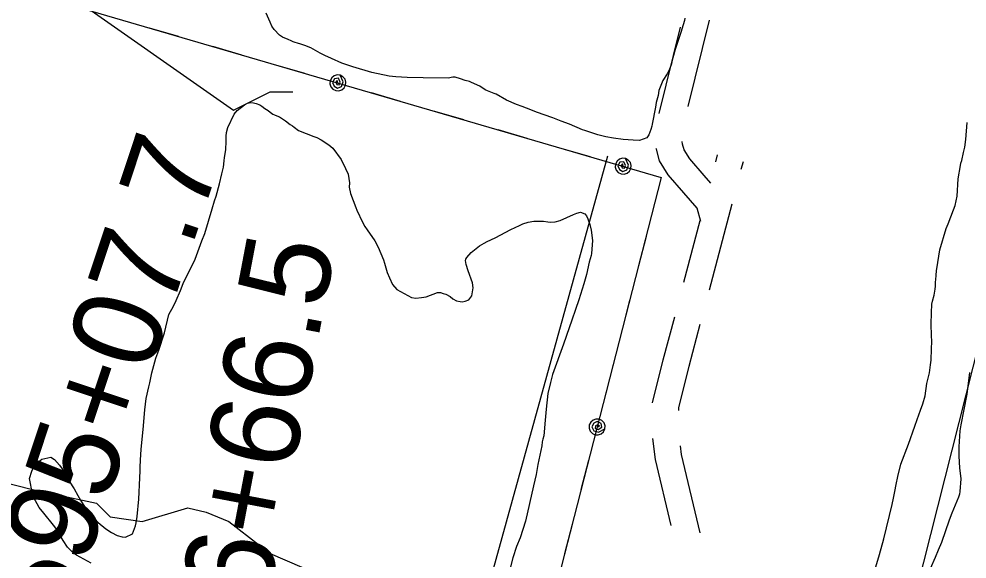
# Model space of a CAD drawing. Extents: x 3187622 to 3225504, y 800805 to 826213.
# Drawn here: x 3210993 to 3212058, y 806848 to 807454 of the extents above; entities that cross this region are included whole.
import ezdxf

# ---------------------------------------------------------------- set-up
doc = ezdxf.new("R2010")
doc.units = 0
for name, color, linetype in [('V-ROAD-CNTR', 7, 'Continuous'), ('V-SITE-VEGE', 7, 'Continuous'), ('V-SURV-IDEN', 7, 'Continuous'), ('V-TOPO-SHOR', 7, 'Continuous'), ('V-UTIL-LINE', 7, 'Continuous')]:
    doc.layers.add(name, color=color, linetype=linetype)

msp = doc.modelspace()

# ---------------------------------------------------------------- linework, layer by layer
at = {"layer": 'V-ROAD-CNTR'}
for p, q in [((3211745.1, 807355.8), (3211769.2, 807452.9)), ((3211712.3, 807348.2), (3211736.4, 807445.2)), ((3211776, 807293.7), (3211778.1, 807301.7)), ((3211804.8, 807285.4), (3211807.1, 807294)), ((3211768.9, 807150), (3211794.6, 807246.7)), ((3211740.1, 807158.4), (3211758.5, 807227.8))]:
    msp.add_line(p, q, dxfattribs=at)
for points in [[(3211770.4, 807269.8), (3211763, 807278.5), (3211746.9, 807297), (3211740.7, 807307.2), (3211738.8, 807313.5), (3211738.5, 807316.6)], [(3211759.2, 807226.6), (3211755, 807241.7), (3211740.3, 807258.9), (3211722.6, 807279.2), (3211712.9, 807295), (3211709.3, 807307.9), (3211709.2, 807308.7)], [(3211704.9, 807022.9), (3211717.1, 807071.4), (3211729.9, 807119.7)], [(3211734.4, 807014.4), (3211734.4, 807017.2), (3211746.1, 807064), (3211758.7, 807111.4)], [(3211725.8, 806885.2), (3211708.2, 806959.5), (3211705.3, 806983)], [(3211758.6, 806877.1), (3211737.7, 806964.8), (3211736.6, 806974.6)]]:
    msp.add_lwpolyline(points, dxfattribs=at)
at = {"layer": 'V-SITE-VEGE'}
for p, q in [((3211238.4, 807351.5), (3211246.6, 807357.7)), ((3211246.6, 807357.7), (3211249.9, 807359.5)), ((3211249.9, 807359.5), (3211253.7, 807360.4)), ((3211253.7, 807360.4), (3211256.7, 807360.1)), ((3211256.7, 807360.1), (3211259.5, 807359.3)), ((3211259.5, 807359.3), (3211263.7, 807357.8)), ((3211263.7, 807357.8), (3211266, 807356.2)), ((3211266, 807356.2), (3211269.5, 807353.6)), ((3211228, 807332.5), (3211235.1, 807347.3)), ((3211235.1, 807347.3), (3211238.4, 807351.5)), ((3211269.5, 807353.6), (3211273.3, 807351.3)), ((3211273.3, 807351.3), (3211275.3, 807349.5)), ((3211275.3, 807349.5), (3211278.2, 807347.2)), ((3211278.2, 807347.2), (3211280.3, 807346.4)), ((3211280.3, 807346.4), (3211282.8, 807345.6)), ((3211282.8, 807345.6), (3211286, 807344.3)), ((3211286, 807344.3), (3211292.5, 807339.9)), ((3211226.2, 807326.7), (3211228, 807332.5)), ((3211292.5, 807339.9), (3211298, 807335.8)), ((3211298, 807335.8), (3211300.5, 807334.3)), ((3211300.5, 807334.3), (3211302.3, 807332.7)), ((3211302.3, 807332.7), (3211307.3, 807328.9)), ((3211225.8, 807320.4), (3211225.9, 807322.7)), ((3211225.9, 807322.7), (3211226.2, 807326.7)), ((3211307.3, 807328.9), (3211324.4, 807322.3)), ((3211324.4, 807322.3), (3211327.9, 807321)), ((3211225.4, 807307.3), (3211225.8, 807317.1)), ((3211225.8, 807317.1), (3211225.8, 807320.4)), ((3211327.9, 807321), (3211332.6, 807318.4)), ((3211332.6, 807318.4), (3211341.4, 807312.7)), ((3211341.4, 807312.7), (3211345.9, 807309.1)), ((3211224, 807298.5), (3211225.4, 807307.3)), ((3211345.9, 807309.1), (3211355.3, 807296.4)), ((3211222.9, 807287.9), (3211223.7, 807294.7)), ((3211223.7, 807294.7), (3211224, 807298.5)), ((3211355.3, 807296.4), (3211360.2, 807286.4)), ((3211218.3, 807269), (3211221.2, 807280.1)), ((3211221.2, 807280.1), (3211222.9, 807287.9)), ((3211360.2, 807286.4), (3211362.9, 807279.8)), ((3211362.9, 807279.8), (3211364.5, 807270.2)), ((3211214.8, 807255.2), (3211218.3, 807269)), ((3211364.5, 807270.2), (3211364.2, 807265.4)), ((3211364.2, 807265.4), (3211365.6, 807258.1)), ((3211365.6, 807258.1), (3211371.7, 807242.6)), ((3211210.3, 807240.8), (3211213, 807249.9)), ((3211213, 807249.9), (3211214.8, 807255.2)), ((3211201.9, 807213.4), (3211210.3, 807240.8)), ((3211371.7, 807242.6), (3211372.9, 807239.3)), ((3211372.9, 807239.3), (3211379.1, 807226.1)), ((3211620.1, 807236.1), (3211624.2, 807237.3)), ((3211624.2, 807237.3), (3211629, 807235.2)), ((3211379.1, 807226.1), (3211381.8, 807221.2)), ((3211559.4, 807224), (3211565.2, 807226)), ((3211565.2, 807226), (3211571.8, 807226.9)), ((3211571.8, 807226.9), (3211582.4, 807227)), ((3211582.4, 807227), (3211587.2, 807226.2)), ((3211587.2, 807226.2), (3211590, 807226.1)), ((3211590, 807226.1), (3211595.5, 807226.3)), ((3211595.5, 807226.3), (3211601.3, 807227.7)), ((3211601.3, 807227.7), (3211616.3, 807234.6)), ((3211616.3, 807234.6), (3211620.1, 807236.1)), ((3211629, 807235.2), (3211630.7, 807233.1)), ((3211630.7, 807233.1), (3211632.4, 807229.8)), ((3211632.4, 807229.8), (3211634.6, 807223.2)), ((3211381.8, 807221.2), (3211384.3, 807217.4)), ((3211384.3, 807217.4), (3211392.9, 807204.9)), ((3211528.1, 807208.3), (3211545.9, 807217.9)), ((3211545.9, 807217.9), (3211550.5, 807219.9)), ((3211550.5, 807219.9), (3211555.6, 807222.3)), ((3211555.6, 807222.3), (3211559.4, 807224)), ((3211634.6, 807223.2), (3211636, 807217.1)), ((3211636, 807217.1), (3211637.4, 807205.3)), ((3211191.1, 807184.3), (3211198.7, 807205.1)), ((3211198.7, 807205.1), (3211201.9, 807213.4)), ((3211392.9, 807204.9), (3211396.9, 807198)), ((3211519.2, 807204.1), (3211528.1, 807208.3)), ((3211637.4, 807205.3), (3211636.4, 807190.9)), ((3211396.9, 807198), (3211402.7, 807183.6)), ((3211501.1, 807192), (3211510.5, 807199.2)), ((3211510.5, 807199.2), (3211515.9, 807202.4)), ((3211515.9, 807202.4), (3211519.2, 807204.1)), ((3211177.8, 807157.2), (3211191.1, 807184.3)), ((3211402.7, 807183.6), (3211403.9, 807180)), ((3211494.9, 807182.8), (3211495.2, 807184.5)), ((3211495.2, 807184.5), (3211496.5, 807186.3)), ((3211496.5, 807186.3), (3211501.1, 807192)), ((3211636.1, 807188.4), (3211634, 807181.1)), ((3211636.4, 807190.9), (3211636.1, 807188.4)), ((3211403.9, 807180), (3211406.8, 807169.6)), ((3211495.6, 807178.5), (3211494.9, 807182.8)), ((3211498, 807171.4), (3211495.6, 807178.5)), ((3211634, 807181.1), (3211631, 807167)), ((3211406.8, 807169.6), (3211409.3, 807163.5)), ((3211409.3, 807163.5), (3211412.9, 807156.1)), ((3211502.6, 807157.9), (3211498, 807171.4)), ((3211631, 807167), (3211627.9, 807156.6)), ((3211174.7, 807149.1), (3211177.8, 807157.2)), ((3211412.9, 807156.1), (3211417.7, 807150.5)), ((3211501.9, 807143.3), (3211503.3, 807152.1)), ((3211503.3, 807152.1), (3211502.6, 807157.9)), ((3211627.9, 807156.6), (3211622.1, 807138.8)), ((3211169.7, 807137.9), (3211174.7, 807149.1)), ((3211417.7, 807150.5), (3211434.2, 807141.2)), ((3211434.2, 807141.2), (3211439, 807140.6)), ((3211439, 807140.6), (3211445.6, 807141.3)), ((3211445.6, 807141.3), (3211450.6, 807142.2)), ((3211450.6, 807142.2), (3211463.3, 807146.8)), ((3211463.3, 807146.8), (3211466.6, 807146.8)), ((3211466.6, 807146.8), (3211469.9, 807146)), ((3211469.9, 807146), (3211472.6, 807144.9)), ((3211472.6, 807144.9), (3211477.6, 807142.3)), ((3211477.6, 807142.3), (3211480.6, 807140)), ((3211498.6, 807138.8), (3211501.9, 807143.3)), ((3211161.7, 807122.1), (3211166.6, 807131.6)), ((3211166.6, 807131.6), (3211169.7, 807137.9)), ((3211480.6, 807140), (3211484.9, 807137.7)), ((3211484.9, 807137.7), (3211488.7, 807136.9)), ((3211488.7, 807136.9), (3211491, 807136.6)), ((3211491, 807136.6), (3211494.5, 807137.1)), ((3211494.5, 807137.1), (3211498.6, 807138.8)), ((3211622.1, 807138.8), (3211618.4, 807127.7)), ((3211156.6, 807101.7), (3211161.7, 807122.1)), ((3211618.4, 807127.7), (3211614.4, 807115.9)), ((3211614.4, 807115.9), (3211611.3, 807107.1)), ((3211150.3, 807082.1), (3211156.6, 807101.7)), ((3211611.3, 807107.1), (3211604.9, 807088.8)), ((3211604.9, 807088.8), (3211592.8, 807054.9)), ((3211147.1, 807073), (3211150.3, 807082.1)), ((3211142.6, 807056.7), (3211147.1, 807073)), ((3211140.1, 807045.3), (3211142.6, 807056.7)), ((3211139.1, 807041.1), (3211140.1, 807045.3)), ((3211590.2, 807045.8), (3211587.2, 807033.5)), ((3211592.8, 807054.9), (3211590.2, 807045.8)), ((3211136.1, 807028), (3211139.1, 807041.1)), ((3211134.7, 807015.1), (3211136.1, 807028)), ((3211587.2, 807033.5), (3211585.5, 807015.8)), ((3211132.6, 806992.9), (3211134.7, 807015.1)), ((3211585.5, 807015.8), (3211584.3, 807003.5)), ((3211584.3, 807003.5), (3211582.8, 806986.1)), ((3211130.3, 806971), (3211132.6, 806992.9)), ((3211581.7, 806982.3), (3211581.2, 806979)), ((3211582.8, 806986.1), (3211581.7, 806982.3)), ((3211129.6, 806958.6), (3211130.3, 806971)), ((3211580.6, 806974.5), (3211576.3, 806953.6)), ((3211581.2, 806979), (3211580.6, 806974.5)), ((3211014.9, 806956.7), (3211018.7, 806959.7)), ((3211018.7, 806959.7), (3211028.9, 806961.8)), ((3211028.9, 806961.8), (3211033.1, 806959.2)), ((3211007.4, 806946.4), (3211009.8, 806951)), ((3211009.8, 806951), (3211014.9, 806956.7)), ((3211033.1, 806959.2), (3211038.8, 806952.8)), ((3211038.8, 806952.8), (3211041.6, 806949)), ((3211041.6, 806949), (3211044, 806945.4)), ((3211129.2, 806950.8), (3211129.6, 806958.6)), ((3211129.4, 806946.7), (3211129.2, 806950.8)), ((3211576.3, 806953.6), (3211574.3, 806942.5)), ((3211004.8, 806937.9), (3211007.4, 806946.4)), ((3211044, 806945.4), (3211049.4, 806935)), ((3211127.9, 806914.7), (3211129, 806938.9)), ((3211129, 806938.9), (3211129.4, 806946.7)), ((3211574.3, 806942.5), (3211571.1, 806929.9)), ((3211008.3, 806920.9), (3211004.8, 806937.9)), ((3211049.4, 806935), (3211055.1, 806926.3)), ((3211571.1, 806929.9), (3211562.2, 806889.9)), ((3211010, 806916.3), (3211008.3, 806920.9)), ((3211055.1, 806926.3), (3211059.3, 806918.7)), ((3211059.3, 806918.7), (3211062.3, 806913.6)), ((3211013.5, 806909.7), (3211010, 806916.3)), ((3211015.9, 806905.4), (3211013.5, 806909.7)), ((3211062.3, 806913.6), (3211067.2, 806905.9)), ((3211125.9, 806895.3), (3211127.9, 806914.7)), ((3211020.9, 806899), (3211015.9, 806905.4)), ((3211031.8, 806885.7), (3211020.9, 806899)), ((3211067.2, 806905.9), (3211070.7, 806900.8)), ((3211070.7, 806900.8), (3211082.1, 806888.6)), ((3211035.5, 806880.6), (3211031.8, 806885.7)), ((3211082.1, 806888.6), (3211090.6, 806881.4)), ((3211124.2, 806884.9), (3211125, 806888)), ((3211125, 806888), (3211125.9, 806895.3)), ((3211562.2, 806889.9), (3211556.2, 806871.5)), ((3211040.5, 806872), (3211035.5, 806880.6)), ((3211090.6, 806881.4), (3211097.1, 806877.2)), ((3211097.1, 806877.2), (3211103.6, 806874.1)), ((3211113, 806872.2), (3211120.6, 806875.9)), ((3211120.6, 806875.9), (3211124.2, 806884.9)), ((3211042.7, 806868.4), (3211040.5, 806872)), ((3211047.6, 806861), (3211042.7, 806868.4)), ((3211103.6, 806874.1), (3211109.2, 806872.3)), ((3211109.2, 806872.3), (3211113, 806872.2)), ((3211556.2, 806871.5), (3211552, 806861.7)), ((3211050.6, 806857.7), (3211047.6, 806861)), ((3211052.4, 806855.9), (3211050.6, 806857.7)), ((3211057.9, 806851.8), (3211052.4, 806855.9)), ((3211552, 806861.7), (3211548, 806848.9)), ((3211074.4, 806843), (3211057.9, 806851.8)), ((3211548, 806848.9), (3211545.1, 806837.3))]:
    msp.add_line(p, q, dxfattribs=at)
for points in [[(3211741.4, 807455.3), (3211740.9, 807452.6), (3211739.6, 807447.5), (3211736.7, 807439), (3211734.5, 807432.4), (3211730.6, 807419.9), (3211726.8, 807406.3), (3211726.3, 807403.8), (3211723.7, 807396.7), (3211721.6, 807392.7), (3211716.7, 807385.2), (3211713, 807375.9), (3211712.2, 807373.7), (3211711.2, 807368.4), (3211709, 807360.3), (3211708.2, 807355.3), (3211704.6, 807335.9), (3211704.1, 807333.9), (3211703.3, 807330.1), (3211700.7, 807324.1), (3211698.6, 807320.6), (3211690.5, 807317.6), (3211683.2, 807318), (3211672.1, 807318.7), (3211661, 807320.3), (3211652.4, 807322), (3211643.4, 807324.1), (3211629, 807328.9), (3211626.3, 807329.7), (3211611.7, 807335.9), (3211602.2, 807339.6), (3211592.9, 807343.3), (3211574.8, 807349.6), (3211568.2, 807352.2), (3211558.4, 807355.9), (3211552.2, 807358), (3211540.9, 807362.9), (3211529.3, 807369.9), (3211527.1, 807370.5), (3211521.3, 807372.8), (3211517.8, 807374.4), (3211513.5, 807376.7), (3211510.8, 807378.8), (3211501.5, 807382.9), (3211499.2, 807384), (3211494.5, 807385.3), (3211489.4, 807386.9), (3211483.4, 807388.8), (3211480.6, 807388.8), (3211475.3, 807387.6), (3211447.3, 807388), (3211429.3, 807388.5), (3211416.5, 807389.4), (3211409.2, 807389.8), (3211389.5, 807394.1), (3211368.4, 807400.5), (3211355.8, 807404.7), (3211344.3, 807409.7), (3211336.8, 807413.3), (3211331.7, 807415.9), (3211321, 807421.9), (3211314.4, 807424.5), (3211309.9, 807425.8), (3211306.1, 807427.1), (3211303.6, 807427.7), (3211301.1, 807428.5), (3211298.9, 807429.7), (3211295.6, 807431.3), (3211289.1, 807433.9), (3211285.8, 807436), (3211279.8, 807442.6), (3211277.4, 807446.2), (3211275.2, 807450.8), (3211271, 807460.9)], [(3212014.8, 807050.7), (3212016.1, 807056.7), (3212017.5, 807065.8), (3212018.1, 807070.8), (3212018.5, 807083.5), (3212018.7, 807092), (3212018.5, 807098.6), (3212018.2, 807111.5), (3212018.6, 807124.1), (3212018.7, 807133.7), (3212019.5, 807137.2), (3212021.4, 807143.8), (3212022.5, 807150.6), (3212022.8, 807153.9), (3212022.9, 807158.7), (3212023.2, 807161.7), (3212023.7, 807166.2), (3212024.1, 807171.5), (3212024.3, 807173.5), (3212027.9, 807195), (3212034.8, 807218.8), (3212037.2, 807224.1), (3212043.2, 807239.7), (3212045.1, 807244.7), (3212047.2, 807255), (3212048.5, 807274.7), (3212051, 807289.8), (3212051.5, 807292.4), (3212052.6, 807295.4), (3212054.5, 807304.2), (3212056.1, 807310.2), (3212057.2, 807318.8), (3212058.5, 807338)], [(3212061.3, 807057.1), (3212058, 807032.9), (3212051.4, 806998.1), (3212050.3, 806991.6), (3212049.3, 806973.7), (3212049.2, 806963.1), (3212050, 806949.9), (3212051.6, 806937.5), (3212050.4, 806923.4), (3212049.8, 806920.4), (3212048.8, 806917.1), (3212041.4, 806899)], [(3211951.5, 806823.8), (3211960.2, 806852.7), (3211964.8, 806870.3), (3211974.4, 806908.6), (3211975.8, 806915.9), (3211977.4, 806923.4), (3211978.8, 806931.2), (3211980.7, 806940.3), (3211983.9, 806954.1), (3211992.5, 806976.7), (3211999.6, 806996.8), (3212002.3, 807004.1), (3212006.2, 807014.9), (3212008.6, 807021.7), (3212011.2, 807030.8), (3212013.2, 807044.6), (3212014.8, 807050.7)], [(3212041.4, 806899), (3212038.5, 806891), (3212029.9, 806865.9), (3212026, 806857.6), (3212022.6, 806849.3), (3212016.8, 806836.5)]]:
    msp.add_lwpolyline(points, dxfattribs=at)
at = {"layer": 'V-TOPO-SHOR'}
msp.add_line((3211501, 806746.1), (3211654.9, 807300.4), dxfattribs=at)
for points in [[(3215325.6, 808915.7), (3215015.2, 808787.9), (3214401.3, 808521.2), (3214162.8, 808428.2), (3213948.6, 808364.5), (3213880.8, 808342.1), (3213659.6, 808258.6), (3213607.3, 808064.3), (3213445.6, 808186.7), (3212965.2, 808041.4), (3212308.1, 807832.6), (3212253.6, 807813.5), (3212152.7, 807409.6), (3211945.7, 806592.5), (3211847.2, 806206.6)], [(3210654.2, 807515.9), (3210772.3, 807485.1), (3211044.2, 807485.1), (3211234.1, 807351.7), (3211275.2, 807372.2), (3211300.8, 807372.2)], [(3210947.7, 806941), (3211008.3, 806925.8), (3211080.2, 806910.4), (3211095.6, 806895), (3211131.5, 806889.8), (3211182.8, 806905.2), (3211203.3, 806900.1), (3211229, 806889.8), (3211275.2, 806853.9), (3211311.1, 806838.5), (3211362.4, 806802.6), (3211429.1, 806776.9), (3211475.3, 806756.4), (3211501, 806746.1), (3211475.3, 806710.2), (3211501, 806669.2), (3211526.3, 806633.8)]]:
    msp.add_lwpolyline(points, dxfattribs=at)
at = {"layer": 'V-UTIL-LINE'}
for points in [[(3199923.1, 813594.5), (3200640, 812717.8), (3202006.1, 811098.7), (3203128.7, 810686.1), (3203334.1, 810414.1), (3203687.1, 810134), (3205008, 808523.1), (3206197, 808326.5), (3208534.5, 807926.9), (3209217.7, 808075.2), (3210991.3, 807487.7), (3211714.8, 807276.3), (3211555.1, 806654.5), (3211454.6, 806207.4)], [(3211139.4, 807444.4), (3211172.1, 807434.9)], [(3211210.5, 807423.6), (3211243.1, 807414.1)], [(3211281.5, 807402.9), (3211314.1, 807393.4)], [(3211351.6, 807382.4), (3211350.7, 807385.2), (3211349.3, 807383.3), (3211350.2, 807380.7), (3211353.1, 807380.2), (3211354.2, 807383.4), (3211352.1, 807387.6), (3211347.8, 807387), (3211345.3, 807382.8), (3211347.3, 807378.7), (3211351.2, 807376.5), (3211355.6, 807378.5), (3211357.5, 807383.6), (3211354.1, 807391.1), (3211350.6, 807391.4), (3211347.3, 807390.3), (3211344.6, 807388.1), (3211342.9, 807384.9), (3211342.6, 807381.5), (3211343.7, 807378.1), (3211345.9, 807375.4), (3211349.1, 807373.8), (3211352.6, 807373.5), (3211355.9, 807374.5), (3211358.6, 807376.8), (3211360.2, 807379.9), (3211360.5, 807383.4), (3211359.5, 807386.7), (3211357.2, 807389.4), (3211354.1, 807391.1)], [(3211389, 807371.5), (3211421.6, 807362)], [(3211460, 807350.7), (3211492.7, 807341.2)], [(3211531.1, 807330), (3211563.7, 807320.5)], [(3211602.1, 807309.2), (3211634.7, 807299.7)], [(3211672.2, 807288.8), (3211671.3, 807291.5), (3211669.9, 807289.6), (3211670.8, 807287.1), (3211673.7, 807286.5), (3211674.8, 807289.8), (3211672.7, 807293.9), (3211668.4, 807293.3), (3211665.9, 807289.2), (3211667.9, 807285), (3211671.8, 807282.9), (3211676.2, 807284.8), (3211678.1, 807290), (3211674.7, 807297.4), (3211671.2, 807297.7), (3211667.9, 807296.7), (3211665.2, 807294.4), (3211663.5, 807291.3), (3211663.2, 807287.8), (3211664.3, 807284.4), (3211666.5, 807281.8), (3211669.7, 807280.1), (3211673.1, 807279.8), (3211676.5, 807280.9), (3211679.2, 807283.1), (3211680.8, 807286.2), (3211681.1, 807289.7), (3211680.1, 807293.1), (3211677.8, 807295.8), (3211674.7, 807297.4)], [(3211709.6, 807277.8), (3211714.8, 807276.3), (3211707.7, 807248.6)], [(3211697.7, 807209.9), (3211689.3, 807177)], [(3211679.3, 807138.2), (3211670.9, 807105.3)], [(3211660.9, 807066.6), (3211652.5, 807033.6)], [(3211642.8, 806995.8), (3211645.5, 806996.8), (3211643.5, 806998.2), (3211641, 806997.1), (3211640.6, 806994.2), (3211643.8, 806993.2), (3211647.9, 806995.5), (3211647.2, 806999.7), (3211643, 807002.2), (3211638.9, 807000), (3211636.9, 806996), (3211638.9, 806991.7), (3211644.2, 806990), (3211651.5, 806993.6), (3211651.7, 806997.1), (3211650.5, 807000.4), (3211648.2, 807003), (3211645, 807004.6), (3211641.5, 807004.8), (3211638.2, 807003.6), (3211635.6, 807001.2), (3211634, 806998.1), (3211633.9, 806994.6), (3211635, 806991.3), (3211637.4, 806988.6), (3211640.5, 806987.1), (3211644, 806986.9), (3211647.3, 806988.1), (3211650, 806990.4), (3211651.5, 806993.6)], [(3211633.1, 806958.1), (3211624.6, 806925.1)], [(3211614.6, 806886.4), (3211606.2, 806853.5)]]:
    msp.add_lwpolyline(points, dxfattribs=at)

# ---------------------------------------------------------------- texts
at = {"layer": 'V-SURV-IDEN'}
for s, rotation, p in [('1595+07.7', 71.6448, (3211021.7, 806698)), ('1596+66.5', 79.2245, (3211230.5, 806575))]:
    msp.add_text(s, height=100, rotation=rotation, dxfattribs=at).set_placement(p)

doc.saveas('drawing.dxf')
